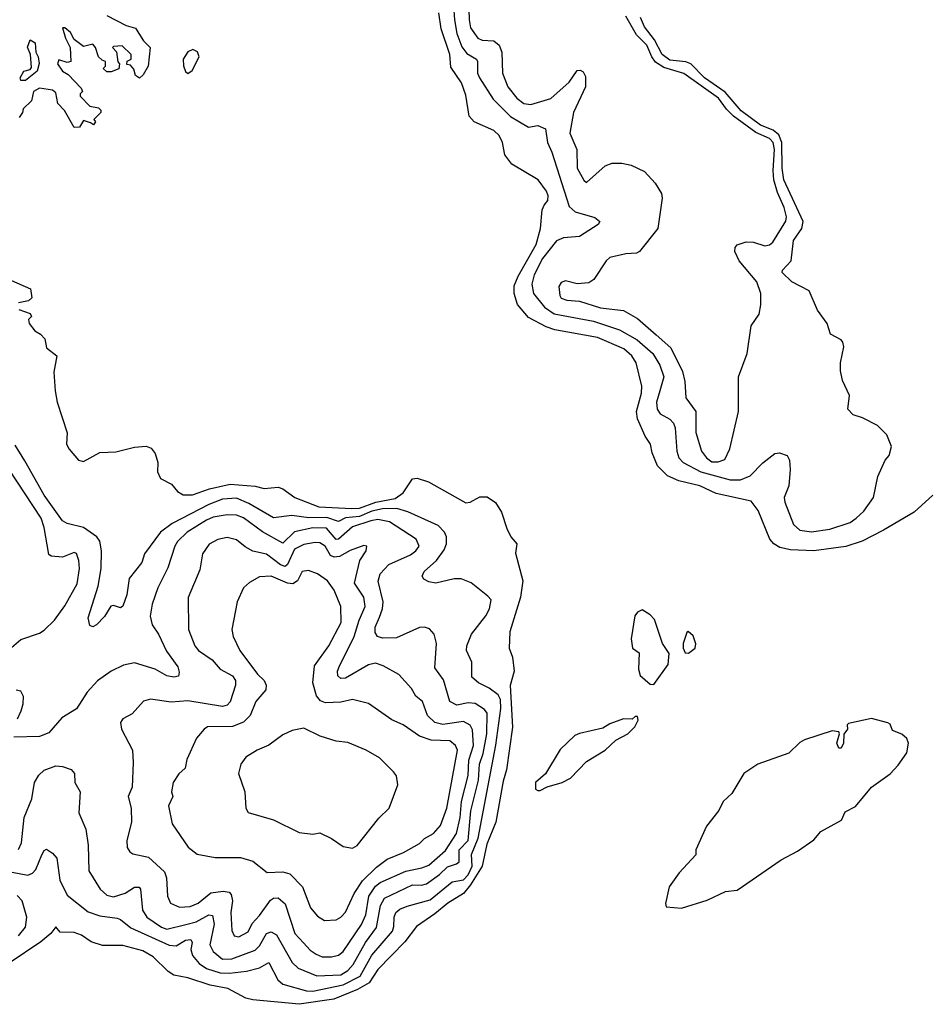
# Model space of a CAD drawing. Extents: x 1603745 to 1745082, y 385868 to 533966.
# Tile 346 of 646: x 1731160 to 1735071, y 406699 to 410945. Entities that reach past the tile are written whole.
import ezdxf

# ---------------------------------------------------------------- set-up
doc = ezdxf.new("R2010")
doc.units = 0

msp = doc.modelspace()

# ---------------------------------------------------------------- linework, layer by layer
at = {"layer": '0CON20XD'}
for points in [[(1733030, 411025), (1733036.1, 410943.9), (1733045.8, 410885.8), (1733067.5, 410827.5), (1733088.8, 410798.8), (1733130.5, 410775), (1733135.3, 410765), (1733134.2, 410715), (1733143.4, 410695), (1733202.2, 410602.2), (1733277.4, 410527.4), (1733355, 410480.9), (1733395, 410488.5), (1733428, 410475), (1733436.6, 410415), (1733455, 410374.4), (1733529.6, 410139.6), (1733555.8, 410115.8), (1733641.4, 410091.4), (1733662.2, 410075), (1733655, 410062.5), (1733575, 410010.8), (1733505.2, 410004.8), (1733475, 409991.3), (1733415, 409915.2), (1733378.6, 409845), (1733368.9, 409805), (1733376.5, 409765), (1733424.3, 409705), (1733465, 409676.1), (1733635, 409644.3), (1733747.5, 409607.5), (1733824.1, 409564.1), (1733890.9, 409505), (1733921.6, 409455), (1733938.4, 409405), (1733921.9, 409345), (1733907.5, 409295), (1733909.2, 409265), (1733922.1, 409245), (1733965, 409222), (1733980.9, 409205), (1733987.2, 409185), (1733994.3, 409085), (1734003.1, 409055), (1734022.1, 409035), (1734098.2, 408995), (1734225, 408961.1), (1734269.2, 408960.8), (1734311.6, 408978.4), (1734366.1, 409033.9), (1734417.5, 409075), (1734437.7, 409077.7), (1734470, 409065), (1734481.2, 409045), (1734483.8, 409005), (1734478, 408935), (1734458.1, 408885), (1734460.9, 408865), (1734498, 408768), (1734525, 408743.4), (1734575, 408735.9), (1734655, 408748.6), (1734742.6, 408777.4), (1734768.8, 408795), (1734801.2, 408825), (1734843.3, 408885), (1734861.2, 408975), (1734893.3, 409045), (1734910, 409065), (1734921.2, 409105), (1734901.2, 409155), (1734860, 409195), (1734795, 409228.8), (1734755, 409241.2), (1734732.5, 409265), (1734739.2, 409325), (1734708.7, 409388.7), (1734701, 409431), (1734701.2, 409465), (1734714.4, 409534.4), (1734711.4, 409555), (1734703.8, 409565), (1734658.3, 409588.3), (1734642.5, 409635), (1734602, 409692), (1734565.8, 409775.8), (1734491.2, 409815), (1734449.2, 409855), (1734450.5, 409865), (1734487.6, 409905), (1734497.5, 409992.5), (1734533.4, 410045), (1734539.4, 410075), (1734456.7, 410255), (1734449.5, 410305), (1734447.7, 410415), (1734435, 410448), (1734410.7, 410469.3), (1734355, 410489.6), (1734272.1, 410552.1), (1734202.9, 410632.9), (1734114.1, 410695), (1734054.4, 410754.4), (1734033.8, 410763.8), (1733965, 410770.8), (1733931.7, 410795), (1733898.2, 410858.2), (1733854.5, 410914.5), (1733837.8, 410955)], [(1733096.5, 411035), (1733098.3, 410945), (1733105, 410909.4), (1733136.4, 410865), (1733155, 410857.1), (1733205, 410853.7), (1733228.6, 410835), (1733239.1, 410805), (1733242.4, 410715), (1733265.9, 410655), (1733305, 410606.7), (1733335, 410583.4), (1733365, 410579.8), (1733450.8, 410605), (1733530.8, 410675), (1733565, 410726.2), (1733577.9, 410727.9), (1733590.8, 410720.8), (1733600.7, 410700.7), (1733601.2, 410655), (1733549.6, 410545), (1733533.3, 410455), (1733563.1, 410385), (1733564.5, 410305), (1733593, 410253), (1733605, 410242.5), (1733685.6, 410314.4), (1733715, 410325.8), (1733756.9, 410326.9), (1733797.3, 410317.3), (1733855, 410290), (1733900.5, 410240.5), (1733928, 410195), (1733931.2, 410175), (1733913.3, 410045), (1733833.9, 409946.1), (1733821.2, 409938.8), (1733774.2, 409935.8), (1733705, 409919.2), (1733689.2, 409905), (1733636, 409825), (1733615, 409810.8), (1733565, 409805.7), (1733515, 409818.8), (1733495, 409811.2), (1733485.8, 409794.2), (1733489.4, 409755), (1733495, 409744.4), (1733520, 409735), (1733575, 409731.2), (1733665, 409702.4), (1733765, 409691.1), (1733825, 409656.4), (1733905, 409586.5), (1733969.3, 409529.3), (1734018.6, 409428.6), (1734029.3, 409385), (1734033.1, 409315), (1734076.8, 409255), (1734076.2, 409165), (1734100.7, 409085), (1734122, 409055), (1734145, 409039.1), (1734172.3, 409037.7), (1734202.1, 409047.9), (1734223.5, 409095), (1734260.8, 409255), (1734261.4, 409405), (1734297.8, 409505), (1734315.5, 409625), (1734349.5, 409675), (1734357.5, 409715), (1734357.3, 409765), (1734340, 409815), (1734263.5, 409905), (1734244.4, 409945), (1734246.8, 409963.2), (1734255.5, 409974.5), (1734293.6, 409986.4), (1734325, 409985.5), (1734375, 409970.5), (1734395, 409974.3), (1734408.6, 409985), (1734465, 410076.7), (1734467.2, 410095), (1734458.3, 410135), (1734429.1, 410199.1), (1734413.5, 410255), (1734410, 410295), (1734416.4, 410385), (1734410.3, 410415), (1734395, 410432.5), (1734335, 410458.9), (1734239.5, 410529.5), (1734208.7, 410558.7), (1734175, 410606.7), (1734025, 410713.1), (1733938.8, 410738.8), (1733902.5, 410762.5), (1733886.1, 410785), (1733864.8, 410835), (1733820, 410880), (1733775, 410960.8)], [(1731535, 410962.5), (1731619.5, 410919.5), (1731658.8, 410908.8), (1731694, 410854), (1731723.3, 410825), (1731713.8, 410745), (1731693, 410707), (1731677, 410693), (1731660, 410705), (1731651.7, 410731.7), (1731638.3, 410748.3), (1731621.7, 410751.7), (1731623.6, 410766.4), (1731640, 410775), (1731640, 410795), (1731601.7, 410831.7), (1731565, 410830), (1731560, 410825), (1731577, 410807), (1731583, 410763), (1731590, 410755), (1731587, 410733), (1731555, 410720), (1731535, 410720), (1731520, 410735), (1731530, 410745), (1731530, 410765), (1731515, 410770), (1731500, 410785), (1731486.7, 410825), (1731475, 410840), (1731435, 410830), (1731395, 410860), (1731379.3, 410889.3), (1731355, 410910), (1731345, 410910), (1731357.5, 410865), (1731377.5, 410825), (1731380, 410765), (1731365, 410760), (1731328.3, 410771.7), (1731323.3, 410755), (1731345, 410722.5), (1731368.3, 410708.3), (1731425, 410650), (1731430, 410635), (1731420, 410625), (1731420, 410615), (1731461.7, 410571.7), (1731500, 410565), (1731510, 410555), (1731510, 410545), (1731480, 410515), (1731487.5, 410505), (1731478.3, 410491.7), (1731465, 410500)], [(1735098.8, 408895), (1735018, 408822), (1734886.8, 408743.2), (1734794.3, 408695.7), (1734723.7, 408673.7), (1734585, 408655.2), (1734485, 408659.2), (1734438.7, 408668.7), (1734412.5, 408685), (1734395.4, 408705), (1734345, 408828.6), (1734315, 408869.2), (1734165, 408901.8), (1734094.3, 408935), (1734003.3, 408956.7), (1733955, 408977.8), (1733911.1, 409021.1), (1733887.6, 409077.6), (1733880.5, 409115), (1733858.5, 409148.5), (1733824.4, 409224.4), (1733820.3, 409255), (1733841.8, 409335), (1733843.9, 409365), (1733818.8, 409465), (1733800.9, 409495), (1733766.7, 409525), (1733652.5, 409575), (1733468.3, 409608.3), (1733430.7, 409620.7), (1733355, 409660.5), (1733307.2, 409717.2), (1733293.2, 409765), (1733293.2, 409796.8), (1733310.8, 409839.2), (1733388, 409975), (1733406.8, 410045), (1733414, 410125), (1733422, 410145), (1733438.6, 410165), (1733439.5, 410185), (1733432.9, 410205), (1733396, 410255), (1733282.4, 410322.4), (1733252, 410362), (1733243.1, 410415), (1733227.5, 410445), (1733205, 410466.5), (1733120, 410505), (1733098.6, 410528.6), (1733085, 410619.2), (1733065, 410673.1), (1733020.4, 410740.4), (1733015.3, 410794.7), (1732977.8, 410905), (1732967.5, 410975)], [(1731165, 410682.5), (1731162.5, 410695), (1731177, 410723), (1731205, 410730), (1731211.2, 410738.8), (1731206.7, 410795), (1731194.1, 410825.9), (1731205, 410857.5), (1731226, 410845), (1731228.8, 410805), (1731239.2, 410785), (1731243.9, 410756.1), (1731235, 410723.3), (1731185, 410683.3), (1731165, 410682.5)], [(1731885, 410712.5), (1731904.5, 410725.5), (1731933.3, 410785), (1731926.4, 410806.4), (1731906.9, 410816.9), (1731885, 410806.9), (1731865.2, 410775), (1731866.6, 410746.6), (1731875, 410721.2), (1731885, 410712.5)], [(1731465, 410500), (1731435, 410510), (1731418.3, 410481.7), (1731395, 410480), (1731353, 410553), (1731323.9, 410583.9), (1731315, 410630), (1731301.7, 410641.7), (1731245, 410650), (1731220, 410635), (1731210, 410595), (1731175, 410560), (1731172.5, 410545), (1731157, 410523)], [(1731125, 409820), (1731206.7, 409785), (1731212.5, 409745), (1731197.6, 409732.4), (1731154.1, 409724.1)], [(1731156.7, 409695), (1731205, 409677.5), (1731210, 409665), (1731198.3, 409651.7), (1731201.2, 409635), (1731225, 409603.3), (1731249.3, 409589.3), (1731268.3, 409568.3), (1731275, 409530), (1731320, 409495), (1731307.5, 409425), (1731312.5, 409345), (1731321.2, 409295), (1731364.1, 409164.1), (1731362, 409115), (1731373.2, 409093.2), (1731413.3, 409045), (1731435, 409040), (1731505, 409078.8), (1731575, 409081.2), (1731655, 409101.2), (1731705, 409105.8), (1731726.8, 409096.8), (1731743.8, 409075), (1731755.8, 409035), (1731753.8, 408995), (1731767, 408967), (1731815, 408942.5), (1731840.3, 408910.3), (1731865, 408896), (1731905, 408895.7), (1731978.3, 408921.7), (1732067.7, 408942.3), (1732175, 408933.8), (1732215, 408923.8), (1732275, 408928.5), (1732295, 408922.1), (1732346.7, 408885), (1732450, 408845), (1732593.3, 408836.7), (1732625, 408838.8), (1732696.2, 408863.8), (1732779.8, 408880.2), (1732814.1, 408905), (1732855, 408964.4), (1732875, 408967.3), (1732922.7, 408952.7), (1733085, 408861.4), (1733103.3, 408865), (1733145, 408887.8), (1733176.9, 408886.9), (1733212.7, 408862.7), (1733238.8, 408821.2), (1733260.6, 408750.6), (1733278.8, 408715), (1733304, 408685), (1733298.6, 408645), (1733330.3, 408525), (1733320, 408455), (1733274.2, 408305), (1733272, 408235), (1733285.9, 408195.9), (1733292.5, 408135), (1733276.1, 408073.9), (1733285.7, 407894.3), (1733259.8, 407710.2), (1733245, 407661.2), (1733213.2, 407485), (1733175, 407389.2), (1733154.3, 407295), (1733105.2, 407214.8), (1733075, 407176.7), (1733006.2, 407135), (1732951.2, 407088.8), (1732871.5, 407035), (1732821.2, 406968.8), (1732705, 406849.1), (1732667.7, 406792.3), (1732616.7, 406763.3), (1732515, 406721.5), (1732365, 406699.1), (1732165, 406718.1), (1732135, 406725.8), (1732057.7, 406767.7), (1731981, 406781), (1731885, 406813.8), (1731825, 406824.5), (1731800.1, 406840.1), (1731735, 406903.5), (1731690.4, 406930.4), (1731605, 406953.3), (1731517.3, 406952.7), (1731468.2, 406968.2), (1731426.8, 406996.8), (1731395, 407008.9), (1731335, 407010), (1731315, 407033.3), (1731294.2, 407005), (1731251.2, 406968.8), (1731115, 406876.9)], [(1731058.6, 407281.4), (1731195, 407256.1), (1731215, 407264.7), (1731229.6, 407280.4), (1731255, 407344.3), (1731265, 407362.5), (1731275, 407367.5), (1731301.5, 407351.5), (1731319.4, 407329.4), (1731332.5, 407235), (1731365, 407169.6), (1731455, 407098.5), (1731505, 407080.5), (1731579.7, 407070.3), (1731595.2, 407065.2), (1731638.8, 407028.8), (1731805, 406954.1), (1731835, 406951.9), (1731875, 406976.4), (1731897.9, 406977.9), (1731904.3, 406965), (1731898.4, 406935), (1731905, 406910), (1731933.3, 406875), (1731965, 406853.4), (1732025, 406835.4), (1732065, 406833), (1732138.1, 406841.9), (1732195, 406856.2), (1732235, 406879.1), (1732273.5, 406805), (1732295, 406786.1), (1732397.6, 406757.6), (1732425, 406755.7), (1732555, 406782.5), (1732629.1, 406820.9), (1732679.5, 406910.5), (1732767.4, 407015), (1732774, 407035), (1732774.8, 407075.2), (1732782.9, 407095), (1732800.4, 407109.6), (1732831.9, 407121.9), (1732930.8, 407149.2), (1733025, 407226.8), (1733075, 407236.3), (1733095, 407258), (1733111.5, 407295), (1733109.4, 407345), (1733138.2, 407415), (1733213.3, 407816.7), (1733235.5, 407975), (1733233.7, 408013.7), (1733223.5, 408033.5), (1733185, 408061.7), (1733138.9, 408085), (1733110.3, 408110.3), (1733110, 408175), (1733087.5, 408225), (1733088.7, 408245), (1733109.3, 408295), (1733171.3, 408375), (1733186.2, 408403.8), (1733193.2, 408443.2), (1733179.4, 408459.4), (1733107.2, 408517.2), (1733064.4, 408534.4), (1733033.8, 408533.8), (1732955, 408515.4), (1732925, 408520.5), (1732903, 408533), (1732896.2, 408545), (1732904.2, 408565), (1732957.4, 408612.6), (1732991.3, 408658.7), (1733000.8, 408685), (1733000.6, 408715), (1732992.1, 408735), (1732965, 408763.6), (1732833.5, 408823.5), (1732787, 408837), (1732725, 408835.6), (1732678.4, 408825), (1732625, 408802.9), (1732565, 408797.5), (1732535, 408780.7), (1732485, 408798.4), (1732406.7, 408796.7), (1732333.7, 408806.3), (1732255, 408796.3), (1732148.6, 408858.6), (1732095, 408881.8), (1732035, 408878), (1731975.8, 408854.2), (1731818.1, 408771.9), (1731767.5, 408735), (1731698.6, 408641.4), (1731686.7, 408605), (1731632.4, 408535), (1731621.8, 408465), (1731605, 408416.7), (1731595, 408408.8), (1731565, 408419.4), (1731553.6, 408416.4), (1731525, 408370.8), (1731491.2, 408335), (1731475, 408326.7), (1731462.5, 408332.5), (1731455.8, 408365), (1731498.4, 408501.6), (1731511.1, 408578.9), (1731513.1, 408655), (1731505.8, 408695.8), (1731492.9, 408715), (1731435.6, 408755.6), (1731365, 408772), (1731345, 408784.6), (1731264.8, 408895), (1731182, 409042), (1731140.2, 409110.2)], [(1731125, 408238.2), (1731165, 408272.2), (1731245, 408299.2), (1731265, 408311.8), (1731309.5, 408355), (1731355, 408417.1), (1731407.6, 408512.4), (1731417.9, 408577.9), (1731415, 408612.5), (1731405, 408643.8), (1731395, 408648.1), (1731345, 408627.1), (1731295, 408631.1), (1731285, 408639.4), (1731265.2, 408755.2), (1731252.9, 408795), (1731115, 409004.7)], [(1732971.4, 407258.6), (1733005, 407292.6), (1733044.6, 407305), (1733055.8, 407314.2), (1733056, 407365), (1733094.7, 407405.3), (1733106.5, 407533.5), (1733138.8, 407665), (1733143.8, 407735), (1733159.2, 407780.8), (1733175.6, 407865), (1733176.2, 407955), (1733165, 407970), (1733125, 407995.8), (1733095, 407998.7), (1733045, 407989.2), (1733016.1, 408005), (1732988.4, 408098.4), (1732950.8, 408150.8), (1732958.5, 408255), (1732947.5, 408295), (1732928.3, 408318.3), (1732905.5, 408325.5), (1732885, 408323.3), (1732785, 408279.6), (1732725, 408278.5), (1732704, 408285), (1732693.1, 408303.1), (1732692.9, 408325), (1732711.4, 408368.6), (1732725.2, 408405), (1732728.3, 408435), (1732706.7, 408523.3), (1732715.3, 408555), (1732752.9, 408595), (1732845, 408637.5), (1732869.1, 408655), (1732882.9, 408675), (1732870, 408705), (1732755, 408779.3), (1732705, 408789.1), (1732675, 408784.6), (1732595, 408757.6), (1732535, 408705.6), (1732525, 408704), (1732483, 408753), (1732425, 408754.3), (1732345, 408736.2), (1732295, 408688.2), (1732206.6, 408736.6), (1732125, 408796.2), (1732095, 408808.4), (1732055, 408810.5), (1731995, 408800), (1731965, 408786.8), (1731882.7, 408735), (1731840.3, 408695), (1731828.6, 408675), (1731798.9, 408581.1), (1731755.4, 408495), (1731731.2, 408425), (1731722.6, 408372.6), (1731731.8, 408335), (1731759.2, 408295), (1731792.5, 408222.5), (1731842.5, 408155), (1731848.3, 408131.7), (1731845, 408113.8), (1731825, 408110), (1731795, 408116), (1731744.5, 408144.5), (1731655, 408171.1), (1731608, 408162), (1731554.2, 408135), (1731495, 408094.4), (1731450.8, 408045), (1731405, 407973.6), (1731341.4, 407935), (1731285, 407869.5), (1731245, 407854.5), (1731135, 407851.1)], [(1732505, 406903.6), (1732535, 406911.6), (1732555, 406926.6), (1732635, 407043.6), (1732652.4, 407085), (1732666.5, 407165), (1732695, 407208.5), (1732715, 407224.1), (1732825, 407273.8), (1732895, 407287.1), (1732925, 407298.9), (1732997.3, 407362.7), (1733044.2, 407435.8), (1733060, 407505), (1733066.1, 407573.9), (1733094, 407686), (1733097.8, 407752.2), (1733117.4, 407815), (1733113.1, 407883.1), (1733102.6, 407902.6), (1733075, 407918.4), (1732985, 407905.5), (1732950.8, 407915), (1732918.9, 407945), (1732896.8, 408005), (1732868.2, 408028.2), (1732850.4, 408060.4), (1732795, 408121.9), (1732728.5, 408158.5), (1732695, 408169.6), (1732665, 408163.6), (1732565, 408105.4), (1732545, 408103.9), (1732531.9, 408115), (1732530.9, 408135), (1732538.4, 408155), (1732602, 408285), (1732623.8, 408356.2), (1732650.8, 408415), (1732643.8, 408455), (1732604.3, 408515), (1732626.8, 408613.2), (1732654, 408655), (1732657.5, 408675), (1732645, 408677.1), (1732585, 408656.4), (1732539.8, 408630.2), (1732516.6, 408626.6), (1732500.2, 408635), (1732477.2, 408675), (1732455, 408688.9), (1732435, 408691), (1732385, 408682.2), (1732345, 408661.3), (1732315, 408596.1), (1732305, 408587.3), (1732285, 408594.3), (1732225, 408640.3), (1732165, 408652.5), (1732132.5, 408672.5), (1732095, 408701.8), (1732055, 408711.6), (1732015, 408703.9), (1731977.2, 408682.8), (1731948.5, 408641.5), (1731937.1, 408572.9), (1731886.2, 408453.8), (1731887.9, 408315), (1731914.7, 408244.7), (1731931.5, 408225), (1731989.6, 408185), (1732024.8, 408144.8), (1732078.5, 408115), (1732091.3, 408095), (1732090.6, 408075), (1732067.2, 408002.8), (1732055, 407988.9), (1732035, 407983.2), (1731885, 408008.1), (1731812.6, 408002.6), (1731724.6, 408015.4), (1731693.8, 408006.2), (1731645, 407952), (1731605, 407930), (1731594.3, 407915), (1731599.1, 407885), (1731646.4, 407795), (1731648.6, 407741.4), (1731644.6, 407635.4), (1731628.2, 407595), (1731640, 407545), (1731641.5, 407485), (1731621.8, 407405), (1731623.1, 407375), (1731635, 407356), (1731648.3, 407348.3), (1731715, 407333.5), (1731785, 407270), (1731792.8, 407245), (1731797.8, 407165), (1731810.6, 407135), (1731848.7, 407118.7), (1731895, 407121.6), (1731929.1, 407135), (1731985, 407179.4), (1732037.1, 407187.1), (1732063.3, 407183.3), (1732072.7, 407172.7), (1732077.6, 407145), (1732070.6, 407095), (1732075, 407016.7), (1732084.7, 406994.7), (1732105, 406990.7), (1732145, 407011.2), (1732162.5, 407047.5), (1732195, 407081.9), (1732241.7, 407148.3), (1732255, 407157.4), (1732275, 407158.4), (1732305, 407132.7), (1732346.9, 407005), (1732384.8, 406964.8), (1732413.1, 406933.1), (1732438.5, 406915), (1732465, 406904.4), (1732505, 406903.6)], [(1732475, 407060.8), (1732525, 407062.9), (1732545, 407074.4), (1732565, 407096.9), (1732603.2, 407176.8), (1732638.8, 407231.2), (1732699, 407291), (1732745, 407324.7), (1732815, 407353.9), (1732885, 407392.5), (1732905.7, 407414.3), (1732945, 407435.7), (1732975, 407470), (1733002.6, 407545), (1733048.4, 407795), (1733040.5, 407815), (1733015, 407836), (1732935, 407838), (1732884.8, 407854.8), (1732813.7, 407903.7), (1732765, 407926.2), (1732665, 407996.5), (1732595, 408013.6), (1732545, 408002), (1732478.7, 407998.7), (1732457.8, 408007.8), (1732439.6, 408029.6), (1732424.3, 408085), (1732432, 408158), (1732493.6, 408245), (1732546.1, 408345), (1732545.3, 408415), (1732517.1, 408485), (1732487.1, 408525), (1732445, 408555.4), (1732405, 408570), (1732378.6, 408565), (1732358.2, 408525), (1732337.6, 408512.4), (1732315, 408515.2), (1732245, 408545.2), (1732195, 408541.8), (1732151.7, 408518.3), (1732125.3, 408494.7), (1732098.2, 408435), (1732075.5, 408315), (1732080.8, 408285), (1732109.1, 408225), (1732185, 408123.2), (1732214.7, 408095), (1732223.4, 408075), (1732221.1, 408055), (1732178.5, 408005), (1732153.8, 407945), (1732125.8, 407915.8), (1732077.8, 407897.8), (1731970, 407895), (1731955, 407885.8), (1731923.1, 407846.9), (1731880.6, 407755), (1731873.1, 407716.9), (1731846.6, 407693.4), (1731821.5, 407655), (1731814.5, 407615), (1731820, 407595), (1731801.2, 407555), (1731817.7, 407477.7), (1731886.5, 407376.5), (1731925, 407346.4), (1732002.8, 407332.8), (1732112.2, 407332.2), (1732165.7, 407315.7), (1732227.9, 407267.9), (1732295, 407270), (1732325, 407261.9), (1732379.7, 407205), (1732414.5, 407115), (1732445, 407078.6), (1732475, 407060.8)], [(1733895, 408077.5), (1733957.5, 408165), (1733961.7, 408211.7), (1733932.5, 408255), (1733898.3, 408358.3), (1733879.3, 408379.3), (1733845, 408400), (1733825, 408390), (1733813.3, 408375), (1733797.5, 408275), (1733803.3, 408235), (1733832.5, 408215), (1733828.8, 408145), (1733836.4, 408116.4), (1733879.3, 408079.3), (1733895, 408077.5)], [(1734045, 408213.3), (1734073.8, 408235), (1734076.2, 408253.8), (1734065, 408288.6), (1734043.8, 408306.2), (1734037.5, 408302.5), (1734022.5, 408255), (1734022.5, 408235), (1734030, 408215), (1734045, 408213.3)], [(1731150.2, 407929.8), (1731165.5, 407965), (1731175.4, 407995), (1731176, 408026), (1731165, 408049.4), (1731145, 408053.5)], [(1733395, 407620.5), (1733405, 407621.8), (1733435, 407636.7), (1733500, 407655), (1733536, 407675), (1733605, 407746), (1733685.4, 407794.6), (1733732.2, 407837.8), (1733783.8, 407865), (1733813.3, 407895), (1733827.5, 407925), (1733825, 407940), (1733815, 407940), (1733801.7, 407928.3), (1733765, 407930), (1733705, 407908), (1733675, 407890), (1733575, 407867.5), (1733555, 407858), (1733491.7, 407798.3), (1733427.6, 407692.4), (1733385, 407655.6), (1733385, 407627.5), (1733395, 407620.5)], [(1734015, 407113.8), (1734125, 407148.5), (1734205, 407185.5), (1734255, 407190.8), (1734445, 407322.5), (1734515, 407360), (1734585, 407408.8), (1734615.9, 407444.1), (1734705, 407493.3), (1734721.3, 407528.7), (1734765, 407552), (1734835, 407636.2), (1734915, 407692.9), (1734950.2, 407729.8), (1734986.8, 407783.2), (1734993.8, 407825), (1734986.2, 407845), (1734965, 407864), (1734925, 407880), (1734915, 407906.7), (1734905, 407913.3), (1734835, 407931.9), (1734735, 407909.4), (1734730, 407905), (1734731.2, 407885), (1734715.7, 407864.3), (1734713.6, 407825), (1734704.3, 407804.3), (1734693.9, 407803.9), (1734685.5, 407825), (1734696.7, 407865), (1734694.1, 407874.1), (1734665, 407878.9), (1734545, 407840), (1734525, 407828.5), (1734477.6, 407782.4), (1734344, 407735), (1734284, 407695), (1734232.3, 407607.7), (1734195, 407573.3), (1734176.2, 407535), (1734123.3, 407466.7), (1734076.7, 407365), (1734076.1, 407343.9), (1734005, 407266.7), (1733962, 407205), (1733946.4, 407133.6), (1733948.8, 407118.8), (1734015, 407113.8)], [(1732595, 407372.9), (1732615, 407384.2), (1732708.5, 407501.5), (1732753.1, 407545), (1732790.8, 407645), (1732785.8, 407685), (1732772.1, 407702.1), (1732712.1, 407762.1), (1732655, 407795.5), (1732575, 407827.8), (1732525, 407834.5), (1732456.7, 407855), (1732385, 407889.2), (1732335, 407879.4), (1732295, 407860.6), (1732235, 407816.9), (1732183.8, 407795), (1732135, 407764.2), (1732113.1, 407735), (1732104, 407695), (1732131.4, 407615), (1732136, 407545), (1732145.9, 407525.9), (1732254.6, 407494.6), (1732365, 407440), (1732425, 407433.3), (1732455, 407438), (1732504.2, 407414.2), (1732555, 407380), (1732595, 407372.9)], [(1731154, 407366), (1731167.3, 407395), (1731178.4, 407505), (1731211.6, 407585), (1731224, 407655), (1731242.4, 407687.6), (1731265, 407709.4), (1731315, 407727.1), (1731345, 407724.4), (1731381.7, 407711.7), (1731396, 407695), (1731398.1, 407655), (1731420, 407615), (1731415.5, 407525.5), (1731445.6, 407455), (1731455.5, 407385), (1731458.2, 407275), (1731507.1, 407195), (1731535, 407169.6), (1731565, 407163.3), (1731615, 407178.8), (1731655, 407204.2), (1731674.7, 407204.7), (1731680.3, 407195), (1731689.6, 407105), (1731708.4, 407075), (1731771.1, 407031.1), (1731795, 407022.8), (1731877.1, 407042.9), (1731920.4, 407055), (1731975, 407084.3), (1731992.2, 407082.2), (1731999, 407045), (1731980.4, 406955), (1731995, 406926.9), (1732035, 406894), (1732075, 406895.9), (1732175, 406933), (1732195, 406951.6), (1732225, 407003.8), (1732245, 407011.8), (1732268.2, 406998.2), (1732335, 406880), (1732360.9, 406855), (1732442.2, 406822.2), (1732545, 406825.6), (1732575, 406844.8), (1732599, 406871), (1732650.9, 406965), (1732699.6, 407030.4), (1732716.4, 407125), (1732733, 407157), (1732855, 407214), (1732892.9, 407212.9), (1732915, 407219), (1732971.4, 407258.6)], [(1731155.3, 406994.7), (1731185, 407031.2), (1731190.3, 407075), (1731169.8, 407145), (1731148.7, 407168.7)]]:
    msp.add_lwpolyline(points, dxfattribs=at)

doc.saveas('drawing.dxf')
